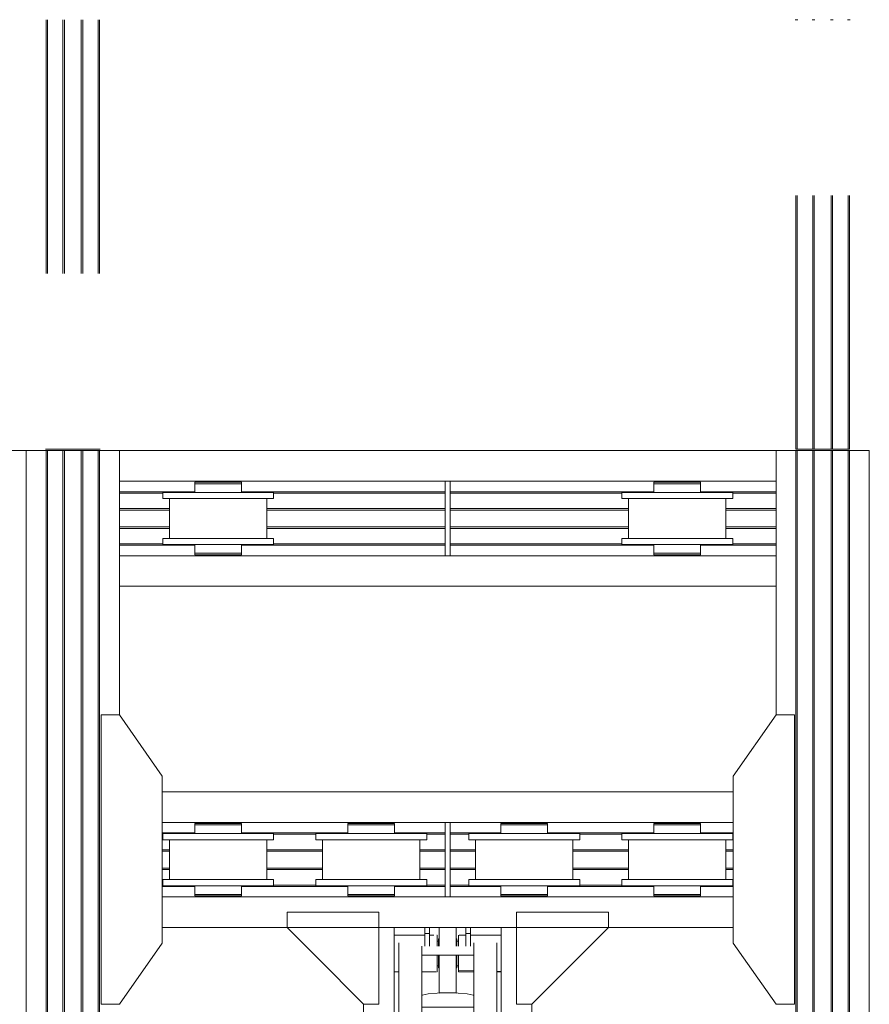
# Model space of a CAD drawing. Header units: millimetres. Extents: x 53746 to 116821, y -810352 to -765802.
# Tile 339 of 347: x 101015 to 103791, y -783933 to -780717. Entities that reach past the tile are written whole.
import ezdxf

# ---------------------------------------------------------------- set-up
doc = ezdxf.new("R2010")
doc.units = ezdxf.units.MM
doc.header["$MEASUREMENT"] = 0
doc.linetypes.add('DGN Style 6', pattern=[2720.955009, 1.430576, -572.230286, 1001.403, -572.230286, 1.430576, -572.230286])
for name, color, linetype, lineweight in [('Main Cradle', 7, 'Continuous', 0), ('Main Cradle Hydraulic Arm Support', 7, 'Continuous', 0), ('Main Cradle Rails', 7, 'Continuous', 0), ('Side Slip Rails', 7, 'Continuous', 0)]:
    doc.layers.add(name, color=color, linetype=linetype, lineweight=lineweight)

# ---------------------------------------------------------------- blocks, each defined once
blk = doc.blocks.new('*U94')
at = {"layer": 'Main Cradle', "color": 7, "linetype": 'Continuous', "lineweight": 0}
for p, q in [((-74.9, 1122.6), (-174.9, 1122.6)), ((59.1, 1122.6), (-58.9, 1122.6)), ((175.1, 1122.6), (75.1, 1122.6)), ((-932.6, -28), (-1072.5, 172)), ((932.6, -28), (1072.6, 172)), ((-1072.6, -328), (-932.6, -128)), ((1072.6, -328), (932.6, -128))]:
    blk.add_line(p, q, dxfattribs=at)
at = {"layer": 'Main Cradle Hydraulic Arm Support', "color": 7, "linetype": 'Continuous', "lineweight": 0}
for p, q in [((525.1, 1172.6), (427.5, 1172.6)), ((-174.9, -1172.6), (-174.9, 1122.6)), ((-74.9, 1097.6), (-174.9, 1097.6)), ((-74.9, 1102.6), (-74.9, 1122.6)), ((-58.9, 1122.6), (-74.9, 1122.6)), ((-74.9, 1061.9), (-74.9, 1102.6)), ((-74.9, 1102.6), (-58.9, 1102.6)), ((-58.9, 1122.6), (-58.9, 1102.6)), ((-58.9, 1102.6), (-58.9, 1061.9)), ((-37.7, 1097.6), (-58.9, 1097.6)), ((-35, 1097.6), (-35.5, 1097.6)), ((-35, 1097.6), (-35, 1093.1)), ((35, 1093.1), (35, 1097.6)), ((35, 1097.6), (35.9, 1097.6)), ((45.8, 1097.6), (59.1, 1097.6)), ((59.1, 1122.6), (59.1, 1102.6)), ((59.1, 1122.6), (75.1, 1122.6)), ((75.1, 1102.6), (59.1, 1102.6)), ((59.1, 1102.6), (59.1, 1061.9)), ((75.1, 1102.6), (75.1, 1122.6)), ((75.1, 1061.9), (75.1, 1102.6)), ((75.1, 1097.6), (175.1, 1097.6)), ((175.1, -1172.6), (175.1, 1122.6)), ((-160, -927.7), (-160, 1072.6)), ((-85, -927.7), (-85, 1072.6)), ((-30, 1077.6), (-35, 1077.6)), ((-35, 1077.6), (-30, 1077.6)), ((-27.5, 1085), (-30, 1085)), ((30, 1085), (27.5, 1085)), ((35, 1077.6), (30, 1077.6)), ((30, 1077.6), (35, 1077.6)), ((30, 1077.6), (35, 1077.6)), ((85.1, 1031.9), (85.1, 1061.9)), ((160.1, -927.7), (160.1, 1072.6)), ((85.1, 1031.9), (-85, 1031.9)), ((85.1, 1031.9), (85.1, -927.7)), ((-35, 997.7), (-30, 997.7)), ((-30, 997.7), (-35, 997.7)), ((-30, 997.7), (-35, 997.7)), ((-35, 997.7), (-30, 997.7)), ((-35, 997.6), (-30, 997.6)), ((30, 997.7), (35, 997.7)), ((35, 997.7), (30, 997.7)), ((30, 997.7), (35, 997.7)), ((30, 997.6), (35, 997.6)), ((-160, 979), (-174.9, 978.6)), ((-174.9, 977.6), (-160, 977.6)), ((-160, 982.2), (-160, 982.2)), ((-27.5, 990.3), (-30, 990.3)), ((30, 990.3), (27.5, 990.3)), ((85.1, 977.6), (37.6, 977.6)), ((160.1, 982.2), (160.1, 982.2)), ((175.1, 977.6), (160.1, 977.6)), ((27.5, 908.6), (-27.5, 908.6)), ((83.2, 901.9), (85.1, 900.7)), ((-274.9, 872.6), (-274.9, -28)), ((275.1, 872.6), (275.1, -28)), ((85.1, 861.9), (-85, 861.9)), ((-85, 831.9), (85.1, 831.9)), ((-85, 661.9), (85.1, 661.9)), ((85.1, 631.9), (-85, 631.9)), ((-85, 461.9), (85.1, 461.9)), ((85.1, 431.9), (-85, 431.9)), ((-85, 261.9), (85.1, 261.9)), ((85.1, 231.9), (-85, 231.9)), ((-51, 66.4), (-51, 61.9)), ((-50, 73.8), (-50, 67)), ((-27.5, 72.6), (-27.5, 61.9)), ((-27.5, 72.6), (27.5, 72.6)), ((27.5, 61.9), (27.5, 72.6)), ((50, 67), (50, 73.8)), ((51, 61.9), (51, 66.4)), ((80, 66.4), (80, 66.4)), ((-85, 61.9), (85.1, 61.9)), ((85.1, 31.9), (-85, 31.9)), ((-51, 31.9), (-51, -23)), ((-27.5, 31.9), (-27.5, -78.9)), ((27.5, -78.9), (27.5, 31.9)), ((51, -23), (51, 31.9)), ((-1072.6, -28), (-274.9, -28)), ((-274.9, -28), (-274.9, -128)), ((427.5, -28), (275.1, -28)), ((275.1, -28), (275.1, -128)), ((1072.6, -28), (427.5, -28)), ((-85, -42.8), (-34.9, -42.9)), ((-34.9, -44.4), (-35, -44.4)), ((-34.9, -42.9), (-34.9, -44.4)), ((-30, -54.7), (-27.5, -54.7)), ((27.5, -54.7), (30, -54.7)), ((30, -62.4), (35, -62.4)), ((35, -42.9), (85.1, -42.9)), ((27.5, -78.9), (-27.5, -78.9)), ((27.5, -109.6), (27.5, -78.9)), ((-1072.6, -128), (-274.9, -128)), ((-274.9, -128), (-274.9, -928.6)), ((-274.9, -128), (-274.9, -128)), ((427.5, -128), (275.1, -128)), ((275.1, -128), (275.1, -928.6)), ((275.1, -128), (275.1, -128)), ((1072.6, -128), (427.5, -128)), ((-30, -142.4), (-34.9, -142.4)), ((-27.5, -150), (-30, -150)), ((30, -150), (27.5, -150)), ((35, -142.4), (30, -142.4)), ((-85, -188.1), (85.1, -188.1)), ((85.1, -218.1), (-85, -218.1)), ((-85, -388.1), (85.1, -388.1)), ((85.1, -418.1), (-85, -418.1)), ((-85, -588.1), (85.1, -588.1)), ((85.1, -618.1), (-85, -618.1)), ((-85, -788.1), (85.1, -788.1)), ((85.1, -818.1), (-85, -818.1)), ((-160, -874.9), (-160, -874.9)), ((160.1, -874.9), (160.1, -874.9)), ((-160, -1128.8), (-160, -927.7)), ((-160, -927.7), (-85, -927.7)), ((-85, -1128.8), (-85, -927.7)), ((85.1, -927.7), (85.1, -1128.8)), ((160.1, -927.7), (85.1, -927.7)), ((160.1, -927.7), (160.1, -1128.8)), ((-85, -978.8), (85.1, -978.8)), ((-174.9, -1018.8), (-170.7, -1018.8)), ((-170.7, -1018.8), (-169.7, -1018.8)), ((-169.7, -1018.8), (-169.6, -1018.8)), ((169.7, -1018.8), (169.8, -1018.8)), ((169.8, -1018.8), (170.8, -1018.8)), ((170.8, -1018.8), (175.1, -1018.8)), ((160.1, -1040.5), (160.1, -1078.8)), ((427.5, -1081), (519.1, -1172.6)), ((-160, -1118.6), (-169.6, -1118.6)), ((-160, -1118.6), (-169.6, -1118.6)), ((-169.6, -1118.8), (-160, -1118.8)), ((160.1, -1106.4), (160.1, -1106.4)), ((169.7, -1118.7), (160.1, -1118.7)), ((160.1, -1118.8), (169.7, -1118.8)), ((-170.1, -1138.8), (-174.9, -1138.8)), ((-160, -1128.8), (-85, -1128.8)), ((85.1, -1128.8), (160.1, -1128.8)), ((175.1, -1138.8), (170.2, -1138.8))]:
    blk.add_line(p, q, dxfattribs=at)
at = {"layer": 'Main Cradle Hydraulic Arm Support', "color": 7, "linetype": 'Continuous', "lineweight": 0, "extrusion": (0, 0, -1), "flags": 128}
for points in [[(524.9, 1172.6), (224.9, 1172.6), (224.9, 872.6), (274.9, 872.6), (524.9, 1122.6), (524.9, 1172.6)], [(-427.5, 1172.6), (-225.1, 1172.6), (-225.1, 872.6), (-275.1, 872.6), (-427.5, 1025.1)], [(-427.5, 1025.1), (-525.1, 1122.6), (-525.1, 1172.6)], [(27.5, 1122.6), (27.5, 1108.5), (27.5, 1081.9), (27.5, 1061.9)], [(-27.5, 1122.6), (-27.5, 1108.5), (-27.5, 1081.9), (-27.5, 1061.9)], [(-75.1, 1097.6), (-75.1, 1097.6), (-75.1, 1097.6)], [(35, 1093.1), (35, 1080.1), (35, 1061.9)], [(30, 1061.9), (30, 1062.9), (30, 1076.6), (30, 1084.4), (30, 1085), (30, 1085)], [(-30, 1061.9), (-30, 1062.9), (-30, 1076.6), (-30, 1084.4), (-30, 1085), (-30, 1085)], [(-35, 1061.9), (-35, 1080.1), (-35, 1093.1)], [(35, 1031.9), (35, 1014.7), (35, 995.2), (35, 982.2), (85, 980.9)], [(30, 990.3), (30, 996.8), (30, 1009.6), (30, 1026.6), (30, 1031.9)], [(27.5, 1031.9), (27.5, 908.6), (27.5, 908)], [(-27.5, 1031.9), (-27.5, 908.6), (-27.5, 908)], [(-30, 990.3), (-30, 996.8), (-30, 1009.6), (-30, 1026.6), (-30, 1031.9)], [(-35.6, 977.6), (-35, 977.6), (-35, 982.2), (-35, 995.2), (-35, 1014.7), (-35, 1031.9)], [(85, 977.6), (35, 977.6), (35, 982.2), (85, 980.9)], [(-83.2, 901.9), (-63.7, 905.4), (-34.5, 907.8), (0, 908.6), (34.4, 907.8), (63.6, 905.4), (83.1, 901.9), (85, 900.7)], [(27.5, 908), (0, 908.6), (-27.5, 908)], [(-85.1, 69.5), (-83.2, 70.6), (-63.7, 74.1), (-34.5, 76.5), (0, 77.3), (34.4, 76.5), (63.6, 74.1), (83.1, 70.6), (85, 69.5)], [(-80, 66.4), (-74, 70.1), (-56.6, 73.3), (-30.7, 75.4), (0, 76.1), (30.6, 75.4), (56.5, 73.3), (73.9, 70.1), (80, 66.4), (80, 66.4)], [(80, 66.4), (73.9, 62.7), (69.6, 61.9)], [(27.5, 71.5), (36, 70.8), (47.1, 68.8), (51, 66.4), (51, 66.4)], [(-51, 66.4), (-47.2, 68.8), (-36.1, 70.8), (-27.5, 71.5)], [(-69.7, 61.9), (-74, 62.7), (-80, 66.4)], [(85, 63.4), (83.1, 62.2), (81.4, 61.9)], [(-81.5, 61.9), (-83.2, 62.2), (-85.1, 63.4)], [(274.9, -28.4), (274.9, -28), (274.9, -28)], [(27.5, -17.9), (36, -18.6), (47.1, -20.6), (51, -23), (47.1, -25.3), (36, -27.3), (27.5, -28)], [(38, -23), (35.1, -21.2), (27.5, -19.8)], [(27.5, -26.1), (35.1, -24.7), (38, -23)], [(-51, -23), (-47.2, -20.6), (-36.1, -18.6), (-27.5, -17.9)], [(-27.5, -19.8), (-35.2, -21.2), (-38, -23), (-35.2, -24.7), (-27.5, -26.1)], [(-27.5, -28), (-36.1, -27.3), (-47.2, -25.3), (-51, -23)], [(-275.1, -28), (-275.1, -28), (-275.1, -28.4)], [(85, -43.4), (34.9, -44.4), (34.9, -50.4), (34.9, -54.7), (34.9, -72.3), (34.9, -94.4), (34.9, -117.8), (34.9, -138.8), (34.9, -154.3), (34.9, -161.8), (85, -161.9)], [(30, -150), (30, -144.3), (30, -132.1), (30, -115.4), (30, -96.8), (30, -78.9), (30, -64.7), (30, -56.2), (30, -54.7)], [(-30, -150), (-30, -144.3), (-30, -132.1), (-30, -115.4), (-30, -96.8), (-30, -78.9), (-30, -64.7), (-30, -56.2), (-30, -54.7)], [(-35.1, -44.4), (-35, -44.4), (-35, -42.9)], [(-85.1, -161.8), (-35, -161.8), (-35, -154.3), (-35, -138.8), (-35, -117.8), (-35, -94.4), (-35, -72.3), (-35, -54.7), (-35, -44.4), (-85.1, -43.4)], [(-27.5, -109.6), (-27.5, -139.2), (-27.5, -163.3), (-27.5, -178.4), (-27.5, -182.2), (27.5, -182.2), (27.5, -178.4), (27.5, -163.3), (27.5, -139.2), (27.5, -109.6), (27.5, -78.9)], [(224.9, -1172.6), (224.9, -928.6), (274.9, -928.6), (518.9, -1172.6)], [(-225.1, -1172.6), (-225.1, -928.6), (-275.1, -928.6), (-427.5, -1081)], [(169.6, -1023.3), (169.6, -1036.3), (169.6, -1055.8), (169.6, -1078.8), (169.6, -1101.7), (169.6, -1121.2), (169.6, -1134.2), (169.6, -1138.8), (169.7, -1138.8)], [(-169.8, -1138.8), (-169.7, -1138.8), (-169.7, -1134.2), (-169.7, -1121.2), (-169.7, -1101.7), (-169.7, -1078.8), (-169.7, -1055.8), (-169.7, -1036.3), (-169.7, -1023.3)], [(160, -1162.6), (160, -1149.5), (160, -1128.8)], [(-160.1, -1128.8), (-160.1, -1149.5), (-160.1, -1162.6)]]:
    blk.add_lwpolyline(points, dxfattribs=at)
blk = doc.blocks.new('*U57')
at = {"layer": 'Main Cradle', "color": 7, "linetype": 'Continuous', "lineweight": 0}
for p, q in [((15753.5, 5952), (15653.5, 5952)), ((15753.5, 4569.1), (15753.5, 5952)), ((15818.4, 4569.1), (15818.4, 5952)), ((15823, 4569.1), (15823, 5952)), ((15873.4, 4569.1), (15873.4, 5952)), ((15878.4, 4569.1), (15878.4, 5952)), ((15933.4, 4569.1), (15933.4, 5952)), ((15938.4, 4569.1), (15938.4, 5952)), ((15988.7, 4569.1), (15988.7, 5952)), ((15993.4, 4569.1), (15993.4, 5952)), ((16058.3, 5088.7), (16058.3, 5952)), ((16058.3, 5952), (18203.5, 5952)), ((18203.5, 5952), (18203.5, 5088.7)), ((18268.4, 5952), (18268.4, 4569.1)), ((18273, 5952), (18273, 4569.1)), ((18291.9, 5952), (18323.4, 5952)), ((18323.4, 5952), (18323.4, 4569.1)), ((18328.4, 5952), (18328.4, 4569.1)), ((18383.4, 5952), (18383.4, 4569.1)), ((18388.4, 5952), (18388.4, 4569.1)), ((18438.7, 5952), (18438.7, 4569.1)), ((18443.4, 5952), (18443.4, 4569.1)), ((18508.3, 5952), (18508.3, 4569.1)), ((17122.9, 5852), (16058.3, 5852)), ((16304.7, 5849), (16310.5, 5849)), ((16327, 5849), (16310.5, 5849)), ((16340.9, 5849), (16340.9, 5852)), ((16420.9, 5852), (16420.9, 5849)), ((18203.5, 5852), (17138.9, 5852)), ((17804.7, 5849), (17810.5, 5849)), ((17827, 5849), (17810.5, 5849)), ((17840.9, 5849), (17840.9, 5852)), ((17920.9, 5852), (17920.9, 5849)), ((16199.7, 5795.5), (16213.4, 5795.5)), ((16221.9, 5665.5), (16221.9, 5795.5)), ((16311.5, 5815.5), (16380.9, 5815.5)), ((16450.2, 5815.5), (16380.9, 5815.5)), ((16539.9, 5795.5), (16539.9, 5665.5)), ((17699.7, 5795.5), (17713.4, 5795.5)), ((17721.9, 5665.5), (17721.9, 5795.5)), ((17811.5, 5815.5), (17880.9, 5815.5)), ((18039.9, 5795.5), (18039.9, 5665.5)), ((16311.5, 5665.5), (16320, 5665.5)), ((16320, 5665.5), (16380.9, 5665.5)), ((17811.5, 5665.5), (17820, 5665.5)), ((17820, 5665.5), (17880.9, 5665.5)), ((16199.7, 5645.5), (16213.4, 5645.5)), ((16310.5, 5645.5), (16304.7, 5645.5)), ((17699.7, 5645.5), (17713.4, 5645.5)), ((17810.5, 5645.5), (17804.7, 5645.5)), ((17122.9, 5609), (16058.3, 5609)), ((16304.7, 5617), (16310.5, 5617)), ((16327, 5617), (16310.5, 5617)), ((16343.9, 5612), (16340.9, 5612)), ((16340.9, 5609), (16340.9, 5612)), ((16380.9, 5617), (16410, 5617)), ((16420.9, 5612), (16420.9, 5609)), ((18203.5, 5609), (17138.9, 5609)), ((17804.7, 5617), (17810.5, 5617)), ((17827, 5617), (17810.5, 5617)), ((17843.9, 5612), (17840.9, 5612)), ((17840.9, 5609), (17840.9, 5612)), ((17880.9, 5617), (17910, 5617)), ((17920.9, 5612), (17920.9, 5609)), ((16058.3, 5509), (18203.5, 5509)), ((16198.3, 4837.7), (18063.5, 4837.7)), ((17122.9, 4737.7), (16198.3, 4737.7)), ((16304.7, 4734.7), (16310.5, 4734.7)), ((16327, 4734.7), (16310.5, 4734.7)), ((16340.9, 4734.7), (16340.9, 4737.7)), ((16420.9, 4737.7), (16420.9, 4734.7)), ((16804.7, 4734.7), (16810.5, 4734.7)), ((16827, 4734.7), (16810.5, 4734.7)), ((16840.9, 4734.7), (16840.9, 4737.7)), ((16920.9, 4737.7), (16920.9, 4734.7)), ((17138.9, 4569.1), (17138.9, 4737.7)), ((18063.5, 4737.7), (17138.9, 4737.7)), ((17304.7, 4734.7), (17310.5, 4734.7)), ((17327, 4734.7), (17310.5, 4734.7)), ((17340.9, 4734.7), (17340.9, 4737.7)), ((17420.9, 4737.7), (17420.9, 4734.7)), ((17804.7, 4734.7), (17810.5, 4734.7)), ((17827, 4734.7), (17810.5, 4734.7)), ((17840.9, 4734.7), (17840.9, 4737.7)), ((17920.9, 4737.7), (17920.9, 4734.7)), ((16311.5, 4701.2), (16380.9, 4701.2)), ((16450.2, 4701.2), (16380.9, 4701.2)), ((16811.5, 4701.2), (16880.9, 4701.2)), ((17311.5, 4701.2), (17380.9, 4701.2)), ((17450.2, 4701.2), (17380.9, 4701.2)), ((17811.5, 4701.2), (17880.9, 4701.2)), ((16199.7, 4681.2), (16213.4, 4681.2)), ((16221.9, 4569.1), (16221.9, 4681.2)), ((16539.9, 4681.2), (16539.9, 4569.1)), ((16699.7, 4681.2), (16713.4, 4681.2)), ((16721.9, 4569.1), (16721.9, 4681.2)), ((17039.9, 4681.2), (17039.9, 4569.1)), ((17199.7, 4681.2), (17213.4, 4681.2)), ((17221.9, 4569.1), (17221.9, 4681.2)), ((17539.9, 4681.2), (17539.9, 4569.1)), ((17699.7, 4681.2), (17713.4, 4681.2)), ((17721.9, 4569.1), (17721.9, 4681.2)), ((18039.9, 4681.2), (18039.9, 4569.1)), ((15753.5, 59.1), (15753.5, 4569.1)), ((15818.4, 59.1), (15818.4, 4569.1)), ((15823, 59.1), (15823, 4569.1)), ((15873.4, 59.1), (15873.4, 4569.1)), ((15878.4, 59.1), (15878.4, 4569.1)), ((15933.4, 59.1), (15933.4, 4569.1)), ((15938.4, 59.1), (15938.4, 4569.1)), ((15988.7, 59.1), (15988.7, 4569.1)), ((15993.4, 59.1), (15993.4, 4569.1)), ((16221.9, 4551.2), (16221.9, 4569.1)), ((16539.9, 4569.1), (16539.9, 4551.2)), ((16721.9, 4551.2), (16721.9, 4569.1)), ((17039.9, 4569.1), (17039.9, 4551.2)), ((17221.9, 4551.2), (17221.9, 4569.1)), ((17539.9, 4569.1), (17539.9, 4551.2)), ((17721.9, 4551.2), (17721.9, 4569.1)), ((18039.9, 4569.1), (18039.9, 4551.2)), ((18268.4, 4569.1), (18268.4, 59.1)), ((18273, 4569.1), (18273, 59.1)), ((18323.4, 4569.1), (18323.4, -2208)), ((18328.4, 4569.1), (18328.4, -2208)), ((18383.4, 4569.1), (18383.4, -2208)), ((18388.4, 4569.1), (18388.4, -2208)), ((18438.7, 4569.1), (18438.7, -2208)), ((18443.4, 4569.1), (18443.4, -2208)), ((18508.3, 4569.1), (18508.3, -2208)), ((16311.5, 4551.2), (16320, 4551.2)), ((16320, 4551.2), (16380.9, 4551.2)), ((16811.5, 4551.2), (16820, 4551.2)), ((16820, 4551.2), (16880.9, 4551.2)), ((17311.5, 4551.2), (17320, 4551.2)), ((17320, 4551.2), (17380.9, 4551.2)), ((17811.5, 4551.2), (17820, 4551.2)), ((17820, 4551.2), (17880.9, 4551.2)), ((16199.7, 4531.2), (16213.4, 4531.2)), ((16310.5, 4531.2), (16304.7, 4531.2)), ((16304.7, 4502.7), (16310.5, 4502.7)), ((16327, 4502.7), (16310.5, 4502.7)), ((16380.9, 4502.7), (16410, 4502.7)), ((16699.7, 4531.2), (16713.4, 4531.2)), ((16810.5, 4531.2), (16804.7, 4531.2)), ((16804.7, 4502.7), (16810.5, 4502.7)), ((16827, 4502.7), (16810.5, 4502.7)), ((16880.9, 4502.7), (16910, 4502.7)), ((17199.7, 4531.2), (17213.4, 4531.2)), ((17310.5, 4531.2), (17304.7, 4531.2)), ((17304.7, 4502.7), (17310.5, 4502.7)), ((17327, 4502.7), (17310.5, 4502.7)), ((17380.9, 4502.7), (17410, 4502.7)), ((17699.7, 4531.2), (17713.4, 4531.2)), ((17810.5, 4531.2), (17804.7, 4531.2)), ((17804.7, 4502.7), (17810.5, 4502.7)), ((17827, 4502.7), (17810.5, 4502.7)), ((17880.9, 4502.7), (17910, 4502.7)), ((17122.9, 4494.7), (16198.3, 4494.7)), ((16343.9, 4497.7), (16340.9, 4497.7)), ((16340.9, 4494.7), (16340.9, 4497.7)), ((16343.9, 4497.7), (16345.5, 4497.7)), ((16345.5, 4497.7), (16351.7, 4497.7)), ((16351.7, 4497.7), (16352.3, 4497.7)), ((16352.3, 4497.7), (16352.5, 4497.7)), ((16352.5, 4497.7), (16352.6, 4497.7)), ((16417.8, 4497.7), (16418.3, 4497.7)), ((16420.9, 4497.7), (16420.9, 4494.7)), ((16843.9, 4497.7), (16840.9, 4497.7)), ((16840.9, 4494.7), (16840.9, 4497.7)), ((16920.9, 4497.7), (16920.9, 4494.7)), ((18063.5, 4494.7), (17138.9, 4494.7)), ((17343.9, 4497.7), (17340.9, 4497.7)), ((17340.9, 4494.7), (17340.9, 4497.7)), ((17420.9, 4497.7), (17420.9, 4494.7)), ((17843.9, 4497.7), (17840.9, 4497.7)), ((17840.9, 4494.7), (17840.9, 4497.7)), ((17920.9, 4497.7), (17920.9, 4494.7)), ((16198.3, 4394.7), (18063.5, 4394.7))]:
    blk.add_line(p, q, dxfattribs=at)
at = {"layer": 'Main Cradle', "color": 7, "linetype": 'Continuous', "lineweight": 0, "flags": 128}
for points in [[(15818.4, 5952), (15753.5, 5952), (15753.5, 5952)], [(15873.4, 5952), (15823, 5952), (15821.2, 5952), (15819.7, 5952), (15818.7, 5952), (15818.4, 5952), (15818.4, 5952)], [(15938.4, 5952), (15938.4, 5952), (15938, 5952), (15936.9, 5952), (15935.3, 5952), (15933.4, 5952), (15878.4, 5952), (15876.4, 5952), (15874.8, 5952), (15873.7, 5952), (15873.4, 5952), (15873.4, 5952)], [(15993.4, 5952), (15993.4, 5952), (15993, 5952), (15992, 5952), (15990.5, 5952), (15988.7, 5952), (15938.4, 5952)], [(16058.3, 5952), (16058.3, 5952), (15993.4, 5952)], [(18203.5, 5952), (18203.5, 5952), (18268.4, 5952)], [(18268.4, 5952), (18268.4, 5952), (18268.7, 5952), (18269.7, 5952), (18271.2, 5952), (18273, 5952), (18291.9, 5952)], [(18323.4, 5952), (18323.4, 5952), (18323.7, 5952), (18324.8, 5952), (18326.4, 5952), (18328.4, 5952), (18383.4, 5952), (18385.3, 5952), (18386.9, 5952), (18388, 5952), (18388.4, 5952), (18388.4, 5952)], [(18388.4, 5952), (18438.7, 5952), (18440.5, 5952), (18442, 5952), (18443, 5952), (18443.4, 5952), (18443.4, 5952)], [(18443.4, 5952), (18508.3, 5952), (18508.3, 5952)], [(16304.7, 5849), (16304.7, 5849), (16304.7, 5844), (16310.5, 5844), (16327, 5844), (16327, 5844)], [(16304.7, 5844), (16304.7, 5844), (16304.7, 5815.5)], [(16327, 5849), (16351.7, 5849), (16380.9, 5849), (16410, 5849), (16434.7, 5849), (16451.3, 5849), (16457.1, 5849)], [(16327, 5844), (16351.7, 5844), (16351.7, 5844)], [(16351.7, 5844), (16380.9, 5844), (16380.9, 5844)], [(16380.9, 5844), (16380.9, 5844), (16410, 5844), (16434.7, 5844), (16451.3, 5844), (16457.1, 5844)], [(16434.7, 5844), (16451.3, 5844), (16451.3, 5844)], [(16457.1, 5844), (16457.1, 5844), (16457.1, 5849), (16457.1, 5849)], [(16457.1, 5815.5), (16457.1, 5844), (16457.1, 5844)], [(17138.9, 5852), (17122.9, 5852), (17122.9, 5609), (17138.9, 5609), (17138.9, 5852)], [(17804.7, 5849), (17804.7, 5849), (17804.7, 5844), (17810.5, 5844), (17827, 5844), (17827, 5844)], [(17804.7, 5844), (17804.7, 5844), (17804.7, 5815.5)], [(17827, 5849), (17851.7, 5849), (17880.9, 5849), (17910, 5849), (17934.7, 5849), (17951.3, 5849), (17957.1, 5849)], [(17827, 5844), (17851.7, 5844), (17851.7, 5844)], [(17851.7, 5844), (17880.9, 5844), (17880.9, 5844)], [(17880.9, 5844), (17880.9, 5844), (17910, 5844)], [(17910, 5844), (17910, 5844), (17934.7, 5844)], [(17934.7, 5844), (17951.3, 5844), (17951.3, 5844)], [(17934.7, 5844), (17934.7, 5844), (17951.3, 5844), (17957.1, 5844)], [(17957.1, 5844), (17957.1, 5844), (17957.1, 5849), (17957.1, 5849)], [(17957.1, 5815.5), (17957.1, 5844), (17957.1, 5844)], [(16199.7, 5795.5), (16199.7, 5815.5), (16199.7, 5815.5)], [(16311.5, 5815.5), (16252.7, 5815.5), (16213.4, 5815.5), (16199.7, 5815.5)], [(16320, 5795.5), (16311.5, 5795.5), (16252.7, 5795.5), (16213.4, 5795.5)], [(16380.9, 5795.5), (16380.9, 5795.5), (16320, 5795.5)], [(16562.1, 5815.5), (16562.1, 5815.5), (16562.1, 5795.5), (16548.3, 5795.5), (16509, 5795.5), (16450.2, 5795.5), (16380.9, 5795.5)], [(16562.1, 5815.5), (16548.3, 5815.5), (16509, 5815.5), (16450.2, 5815.5), (16450.2, 5815.5)], [(17699.7, 5795.5), (17699.7, 5815.5), (17699.7, 5815.5)], [(17811.5, 5815.5), (17752.7, 5815.5), (17713.4, 5815.5), (17699.7, 5815.5)], [(17880.9, 5795.5), (17880.9, 5795.5), (17811.5, 5795.5), (17752.7, 5795.5), (17713.4, 5795.5)], [(18062.1, 5815.5), (18062.1, 5815.5), (18062.1, 5795.5), (18048.3, 5795.5), (18009, 5795.5), (17950.2, 5795.5), (17880.9, 5795.5)], [(18062.1, 5815.5), (18048.3, 5815.5), (18009, 5815.5), (17950.2, 5815.5), (17880.9, 5815.5)], [(16199.7, 5645.5), (16199.7, 5665.5), (16199.7, 5665.5)], [(16311.5, 5665.5), (16252.7, 5665.5), (16213.4, 5665.5), (16199.7, 5665.5)], [(16562.1, 5665.5), (16562.1, 5665.5), (16562.1, 5645.5), (16548.3, 5645.5), (16509, 5645.5), (16450.2, 5645.5), (16380.9, 5645.5), (16380.9, 5645.5)], [(16562.1, 5665.5), (16548.3, 5665.5), (16509, 5665.5), (16450.2, 5665.5), (16380.9, 5665.5)], [(17699.7, 5645.5), (17699.7, 5665.5), (17699.7, 5665.5)], [(17811.5, 5665.5), (17752.7, 5665.5), (17713.4, 5665.5), (17699.7, 5665.5)], [(18062.1, 5665.5), (18062.1, 5665.5), (18062.1, 5645.5), (18048.3, 5645.5), (18009, 5645.5), (17950.2, 5645.5), (17880.9, 5645.5), (17880.9, 5645.5)], [(18062.1, 5665.5), (18048.3, 5665.5), (18009, 5665.5), (17950.2, 5665.5), (17880.9, 5665.5)], [(16380.9, 5645.5), (16311.5, 5645.5), (16252.7, 5645.5), (16213.4, 5645.5)], [(16304.7, 5645.5), (16304.7, 5617), (16304.7, 5617)], [(16410, 5617), (16410, 5617), (16434.7, 5617), (16451.3, 5617), (16457.1, 5617), (16457.1, 5645.5)], [(16457.1, 5645.5), (16457.1, 5645.5), (16457.1, 5645.5), (16452, 5645.5), (16451.3, 5645.5)], [(17880.9, 5645.5), (17811.5, 5645.5), (17752.7, 5645.5), (17713.4, 5645.5)], [(17804.7, 5645.5), (17804.7, 5617), (17804.7, 5617)], [(17910, 5617), (17910, 5617), (17934.7, 5617), (17951.3, 5617), (17957.1, 5617), (17957.1, 5645.5)], [(17957.1, 5645.5), (17957.1, 5645.5), (17952, 5645.5), (17951.3, 5645.5), (17951.3, 5645.5)], [(16304.7, 5617), (16304.7, 5617), (16304.7, 5612), (16310.5, 5612), (16327, 5612), (16351.7, 5612), (16380.9, 5612), (16410, 5612), (16434.7, 5612), (16451.3, 5612), (16457.1, 5612), (16457.1, 5617), (16457.1, 5617)], [(16327, 5617), (16351.7, 5617), (16380.9, 5617), (16380.9, 5617)], [(16351.7, 5612), (16345.5, 5612), (16343.9, 5612)], [(16352.6, 5612), (16352.5, 5612), (16352.3, 5612), (16351.7, 5612)], [(16380.9, 5617), (16410, 5617), (16410, 5617)], [(16420.9, 5612), (16420.9, 5612), (16420.9, 5612), (16418.3, 5612), (16417.8, 5612), (16417.8, 5612), (16417.8, 5612)], [(16434.7, 5617), (16451.3, 5617), (16451.3, 5617)], [(17804.7, 5617), (17804.7, 5617), (17804.7, 5612), (17810.5, 5612), (17827, 5612), (17851.7, 5612), (17880.9, 5612), (17910, 5612), (17934.7, 5612), (17951.3, 5612), (17957.1, 5612), (17957.1, 5617), (17957.1, 5617)], [(17827, 5617), (17851.7, 5617), (17880.9, 5617), (17880.9, 5617)], [(17851.7, 5612), (17845.5, 5612), (17843.9, 5612)], [(17852.6, 5612), (17852.5, 5612), (17852.3, 5612), (17851.7, 5612)], [(17880.9, 5617), (17910, 5617), (17910, 5617)], [(17920.9, 5612), (17920.9, 5612), (17918.3, 5612), (17917.8, 5612), (17917.8, 5612), (17917.8, 5612)], [(17934.7, 5617), (17951.3, 5617), (17951.3, 5617)], [(16198.3, 4569.1), (16198.3, 4888.7), (16058.3, 5088.7), (15998.3, 5088.7), (15998.3, 4569.1)], [(18063.5, 4569.1), (18063.5, 4888.7), (18203.4, 5088.7), (18263.4, 5088.7), (18263.5, 4569.1)], [(16304.7, 4734.7), (16304.7, 4734.7), (16304.7, 4729.7), (16310.5, 4729.7), (16327, 4729.7), (16351.7, 4729.7), (16380.9, 4729.7), (16380.9, 4729.7)], [(16304.7, 4729.7), (16304.7, 4729.7), (16304.7, 4701.2)], [(16327, 4734.7), (16351.7, 4734.7), (16380.9, 4734.7), (16410, 4734.7), (16434.7, 4734.7), (16451.3, 4734.7), (16457.1, 4734.7)], [(16380.9, 4729.7), (16380.9, 4729.7), (16410, 4729.7)], [(16410, 4729.7), (16410, 4729.7), (16434.7, 4729.7), (16451.3, 4729.7), (16457.1, 4729.7)], [(16434.7, 4729.7), (16451.3, 4729.7), (16457.1, 4729.7), (16457.1, 4734.7), (16457.1, 4734.7)], [(16457.1, 4701.2), (16457.1, 4729.7), (16457.1, 4729.7)], [(16804.7, 4734.7), (16804.7, 4734.7), (16804.7, 4729.7), (16810.5, 4729.7), (16827, 4729.7), (16827, 4729.7)], [(16804.7, 4729.7), (16804.7, 4729.7), (16804.7, 4701.2)], [(16827, 4734.7), (16851.7, 4734.7), (16880.9, 4734.7), (16910, 4734.7), (16934.7, 4734.7), (16951.3, 4734.7), (16957.1, 4734.7)], [(16827, 4729.7), (16851.7, 4729.7), (16851.7, 4729.7)], [(16851.7, 4729.7), (16880.9, 4729.7), (16880.9, 4729.7)], [(16880.9, 4729.7), (16880.9, 4729.7), (16910, 4729.7)], [(16910, 4729.7), (16910, 4729.7), (16934.7, 4729.7), (16951.3, 4729.7), (16957.1, 4729.7)], [(16934.7, 4729.7), (16951.3, 4729.7), (16951.3, 4729.7)], [(16957.1, 4729.7), (16957.1, 4729.7), (16957.1, 4734.7), (16957.1, 4734.7)], [(16957.1, 4701.2), (16957.1, 4729.7), (16957.1, 4729.7)], [(17138.9, 4737.7), (17122.9, 4737.7), (17122.9, 4569.1)], [(17304.7, 4734.7), (17304.7, 4734.7), (17304.7, 4729.7), (17310.5, 4729.7), (17327, 4729.7), (17351.7, 4729.7), (17380.9, 4729.7), (17380.9, 4729.7)], [(17304.7, 4729.7), (17304.7, 4729.7), (17304.7, 4701.2)], [(17327, 4734.7), (17351.7, 4734.7), (17380.9, 4734.7), (17410, 4734.7), (17434.7, 4734.7), (17451.3, 4734.7), (17457.1, 4734.7)], [(17380.9, 4729.7), (17380.9, 4729.7), (17410, 4729.7)], [(17410, 4729.7), (17410, 4729.7), (17434.7, 4729.7), (17451.3, 4729.7), (17457.1, 4729.7)], [(17434.7, 4729.7), (17451.3, 4729.7), (17457.1, 4729.7), (17457.1, 4734.7), (17457.1, 4734.7)], [(17457.1, 4701.2), (17457.1, 4729.7), (17457.1, 4729.7)], [(17804.7, 4734.7), (17804.7, 4734.7), (17804.7, 4729.7), (17810.5, 4729.7), (17827, 4729.7), (17827, 4729.7)], [(17804.7, 4729.7), (17804.7, 4729.7), (17804.7, 4701.2)], [(17827, 4734.7), (17851.7, 4734.7), (17880.9, 4734.7), (17910, 4734.7), (17934.7, 4734.7), (17951.3, 4734.7), (17957.1, 4734.7)], [(17827, 4729.7), (17851.7, 4729.7), (17851.7, 4729.7)], [(17851.7, 4729.7), (17880.9, 4729.7), (17880.9, 4729.7)], [(17880.9, 4729.7), (17880.9, 4729.7), (17910, 4729.7)], [(17910, 4729.7), (17910, 4729.7), (17934.7, 4729.7)], [(17934.7, 4729.7), (17951.3, 4729.7), (17951.3, 4729.7)], [(17934.7, 4729.7), (17934.7, 4729.7), (17951.3, 4729.7), (17957.1, 4729.7)], [(17957.1, 4729.7), (17957.1, 4729.7), (17957.1, 4734.7), (17957.1, 4734.7)], [(17957.1, 4701.2), (17957.1, 4729.7), (17957.1, 4729.7)], [(16199.7, 4681.2), (16199.7, 4701.2), (16199.7, 4701.2)], [(16311.5, 4701.2), (16252.7, 4701.2), (16213.4, 4701.2), (16199.7, 4701.2)], [(16562.1, 4701.2), (16562.1, 4701.2), (16562.1, 4681.2), (16548.3, 4681.2), (16509, 4681.2), (16450.2, 4681.2), (16380.9, 4681.2), (16320, 4681.2)], [(16562.1, 4701.2), (16548.3, 4701.2), (16509, 4701.2), (16450.2, 4701.2), (16450.2, 4701.2)], [(16699.7, 4681.2), (16699.7, 4701.2), (16699.7, 4701.2)], [(16811.5, 4701.2), (16752.7, 4701.2), (16713.4, 4701.2), (16699.7, 4701.2)], [(17062.1, 4701.2), (17062.1, 4701.2), (17062.1, 4681.2), (17048.3, 4681.2), (17009, 4681.2), (16950.2, 4681.2), (16880.9, 4681.2)], [(17062.1, 4701.2), (17048.3, 4701.2), (17009, 4701.2), (16950.2, 4701.2), (16880.9, 4701.2)], [(17199.7, 4681.2), (17199.7, 4701.2), (17199.7, 4701.2)], [(17311.5, 4701.2), (17252.7, 4701.2), (17213.4, 4701.2), (17199.7, 4701.2)], [(17562.1, 4701.2), (17562.1, 4701.2), (17562.1, 4681.2), (17548.3, 4681.2), (17509, 4681.2), (17450.2, 4681.2), (17380.9, 4681.2)], [(17562.1, 4701.2), (17548.3, 4701.2), (17509, 4701.2), (17450.2, 4701.2), (17450.2, 4701.2)], [(17699.7, 4681.2), (17699.7, 4701.2), (17699.7, 4701.2)], [(17811.5, 4701.2), (17752.7, 4701.2), (17713.4, 4701.2), (17699.7, 4701.2)], [(18062.1, 4701.2), (18062.1, 4701.2), (18062.1, 4681.2), (18048.3, 4681.2), (18009, 4681.2), (17950.2, 4681.2), (17880.9, 4681.2)], [(18062.1, 4701.2), (18048.3, 4701.2), (18009, 4701.2), (17950.2, 4701.2), (17880.9, 4701.2)], [(16320, 4681.2), (16311.5, 4681.2), (16252.7, 4681.2), (16213.4, 4681.2)], [(16820, 4681.2), (16811.5, 4681.2), (16752.7, 4681.2), (16713.4, 4681.2)], [(16880.9, 4681.2), (16880.9, 4681.2), (16820, 4681.2)], [(17320, 4681.2), (17311.5, 4681.2), (17252.7, 4681.2), (17213.4, 4681.2)], [(17380.9, 4681.2), (17380.9, 4681.2), (17320, 4681.2)], [(17880.9, 4681.2), (17880.9, 4681.2), (17811.5, 4681.2), (17752.7, 4681.2), (17713.4, 4681.2)], [(15998.3, 4569.1), (15998.3, 4143.7), (16058.3, 4143.7)], [(16058.3, 4143.7), (16198.3, 4343.7), (16198.3, 4569.1)], [(17122.9, 4569.1), (17122.9, 4494.7), (17138.9, 4494.7), (17138.9, 4569.1)], [(18203.5, 4143.7), (18063.5, 4343.7), (18063.5, 4569.1)], [(18263.5, 4569.1), (18263.5, 4143.7), (18203.5, 4143.7)], [(16199.7, 4531.2), (16199.7, 4551.2), (16199.7, 4551.2)], [(16311.5, 4551.2), (16252.7, 4551.2), (16213.4, 4551.2), (16199.7, 4551.2)], [(16562.1, 4551.2), (16562.1, 4551.2), (16562.1, 4531.2), (16548.3, 4531.2), (16509, 4531.2), (16450.2, 4531.2), (16380.9, 4531.2), (16380.9, 4531.2)], [(16562.1, 4551.2), (16548.3, 4551.2), (16509, 4551.2), (16450.2, 4551.2), (16380.9, 4551.2)], [(16699.7, 4531.2), (16699.7, 4551.2), (16699.7, 4551.2)], [(16811.5, 4551.2), (16752.7, 4551.2), (16713.4, 4551.2), (16699.7, 4551.2)], [(17062.1, 4551.2), (17062.1, 4551.2), (17062.1, 4531.2), (17048.3, 4531.2), (17009, 4531.2), (16950.2, 4531.2), (16880.9, 4531.2), (16811.5, 4531.2), (16752.7, 4531.2), (16713.4, 4531.2)], [(17062.1, 4551.2), (17048.3, 4551.2), (17009, 4551.2), (16950.2, 4551.2), (16880.9, 4551.2)], [(17199.7, 4531.2), (17199.7, 4551.2), (17199.7, 4551.2)], [(17311.5, 4551.2), (17252.7, 4551.2), (17213.4, 4551.2), (17199.7, 4551.2)], [(17562.1, 4551.2), (17562.1, 4551.2), (17562.1, 4531.2), (17548.3, 4531.2), (17509, 4531.2), (17450.2, 4531.2), (17380.9, 4531.2), (17311.5, 4531.2), (17252.7, 4531.2), (17213.4, 4531.2)], [(17562.1, 4551.2), (17548.3, 4551.2), (17509, 4551.2), (17450.2, 4551.2), (17380.9, 4551.2)], [(17699.7, 4531.2), (17699.7, 4551.2), (17699.7, 4551.2)], [(17811.5, 4551.2), (17752.7, 4551.2), (17713.4, 4551.2), (17699.7, 4551.2)], [(18062.1, 4551.2), (18062.1, 4551.2), (18062.1, 4531.2), (18048.3, 4531.2), (18009, 4531.2), (17950.2, 4531.2), (17880.9, 4531.2), (17880.9, 4531.2)], [(18062.1, 4551.2), (18048.3, 4551.2), (18009, 4551.2), (17950.2, 4551.2), (17880.9, 4551.2)], [(16380.9, 4531.2), (16311.5, 4531.2), (16252.7, 4531.2), (16213.4, 4531.2)], [(16304.7, 4531.2), (16304.7, 4502.7), (16304.7, 4502.7)], [(16304.7, 4502.7), (16304.7, 4502.7), (16304.7, 4497.7), (16310.5, 4497.7), (16327, 4497.7), (16351.7, 4497.7), (16380.9, 4497.7), (16410, 4497.7), (16434.7, 4497.7), (16451.3, 4497.7), (16457.1, 4497.7), (16457.1, 4502.7), (16457.1, 4502.7)], [(16327, 4502.7), (16351.7, 4502.7), (16380.9, 4502.7), (16380.9, 4502.7)], [(16380.9, 4502.7), (16410, 4502.7), (16410, 4502.7)], [(16410, 4502.7), (16410, 4502.7), (16434.7, 4502.7), (16451.3, 4502.7), (16457.1, 4502.7), (16457.1, 4531.2)], [(16434.7, 4502.7), (16451.3, 4502.7), (16451.3, 4502.7)], [(16451.3, 4531.2), (16451.3, 4531.2), (16452, 4531.2), (16457.1, 4531.2), (16457.1, 4531.2), (16457.1, 4531.2)], [(16804.7, 4531.2), (16804.7, 4502.7), (16804.7, 4502.7)], [(16804.7, 4502.7), (16804.7, 4502.7), (16804.7, 4497.7), (16810.5, 4497.7), (16827, 4497.7), (16851.7, 4497.7), (16880.9, 4497.7), (16910, 4497.7), (16934.7, 4497.7), (16951.3, 4497.7), (16957.1, 4497.7), (16957.1, 4502.7), (16957.1, 4502.7)], [(16827, 4502.7), (16851.7, 4502.7), (16880.9, 4502.7), (16880.9, 4502.7)], [(16880.9, 4502.7), (16910, 4502.7), (16910, 4502.7)], [(16910, 4502.7), (16910, 4502.7), (16934.7, 4502.7), (16951.3, 4502.7), (16957.1, 4502.7), (16957.1, 4531.2)], [(16934.7, 4502.7), (16951.3, 4502.7), (16957.1, 4502.7)], [(16957.1, 4531.2), (16957.1, 4531.2), (16957.1, 4531.2), (16952, 4531.2), (16951.3, 4531.2), (16951.3, 4531.2)], [(17304.7, 4531.2), (17304.7, 4502.7), (17304.7, 4502.7)], [(17304.7, 4502.7), (17304.7, 4502.7), (17304.7, 4497.7), (17310.5, 4497.7), (17327, 4497.7), (17351.7, 4497.7), (17380.9, 4497.7), (17410, 4497.7), (17434.7, 4497.7), (17451.3, 4497.7), (17457.1, 4497.7), (17457.1, 4502.7), (17457.1, 4502.7)], [(17327, 4502.7), (17351.7, 4502.7), (17380.9, 4502.7), (17380.9, 4502.7)], [(17380.9, 4502.7), (17410, 4502.7), (17410, 4502.7)], [(17410, 4502.7), (17410, 4502.7), (17434.7, 4502.7), (17451.3, 4502.7), (17457.1, 4502.7), (17457.1, 4531.2)], [(17434.7, 4502.7), (17451.3, 4502.7), (17451.3, 4502.7)], [(17457.1, 4531.2), (17457.1, 4531.2), (17457.1, 4531.2), (17452, 4531.2), (17451.3, 4531.2), (17451.3, 4531.2)], [(17880.9, 4531.2), (17811.5, 4531.2), (17752.7, 4531.2), (17713.4, 4531.2)], [(17804.7, 4531.2), (17804.7, 4502.7), (17804.7, 4502.7)], [(17804.7, 4502.7), (17804.7, 4502.7), (17804.7, 4497.7), (17810.5, 4497.7), (17827, 4497.7), (17851.7, 4497.7), (17880.9, 4497.7), (17910, 4497.7), (17934.7, 4497.7), (17951.3, 4497.7), (17957.1, 4497.7), (17957.1, 4502.7), (17957.1, 4502.7)], [(17827, 4502.7), (17851.7, 4502.7), (17880.9, 4502.7), (17880.9, 4502.7)], [(17880.9, 4502.7), (17910, 4502.7), (17910, 4502.7)], [(17910, 4502.7), (17910, 4502.7), (17934.7, 4502.7), (17951.3, 4502.7), (17957.1, 4502.7), (17957.1, 4531.2)], [(17934.7, 4502.7), (17951.3, 4502.7), (17951.3, 4502.7)], [(17957.1, 4531.2), (17957.1, 4531.2), (17952, 4531.2), (17951.3, 4531.2), (17951.3, 4531.2)], [(16418.3, 4497.7), (16420.9, 4497.7), (16420.9, 4497.7)], [(16851.7, 4497.7), (16845.5, 4497.7), (16843.9, 4497.7)], [(16852.6, 4497.7), (16852.5, 4497.7), (16852.3, 4497.7), (16851.7, 4497.7)], [(16920.9, 4497.7), (16920.9, 4497.7), (16918.3, 4497.7), (16917.8, 4497.7), (16917.8, 4497.7)], [(17351.7, 4497.7), (17345.5, 4497.7), (17343.9, 4497.7)], [(17352.6, 4497.7), (17352.5, 4497.7), (17352.3, 4497.7), (17351.7, 4497.7)], [(17420.9, 4497.7), (17420.9, 4497.7), (17420.9, 4497.7), (17418.3, 4497.7), (17417.8, 4497.7), (17417.8, 4497.7)], [(17851.7, 4497.7), (17845.5, 4497.7), (17843.9, 4497.7)], [(17852.6, 4497.7), (17852.5, 4497.7), (17852.3, 4497.7), (17851.7, 4497.7)], [(17920.9, 4497.7), (17920.9, 4497.7), (17920.9, 4497.7), (17918.3, 4497.7), (17917.8, 4497.7), (17917.8, 4497.7)]]:
    blk.add_lwpolyline(points, dxfattribs=at)
at = {"layer": 'Main Cradle Rails', "color": 7, "linetype": 'Continuous', "lineweight": 0}
for p, q in [((16058.3, 5818), (16304.7, 5818)), ((16058.3, 5813.4), (16199.7, 5813.4)), ((16457.1, 5818), (17122.9, 5818)), ((16562.1, 5813.4), (17122.9, 5813.4)), ((17138.9, 5818), (17804.7, 5818)), ((17138.9, 5813.4), (17699.7, 5813.4)), ((17957.1, 5818), (18203.5, 5818)), ((18062.1, 5813.4), (18203.5, 5813.4)), ((16058.3, 5763), (16221.9, 5763)), ((16058.3, 5758), (16221.9, 5758)), ((16539.9, 5763), (17122.9, 5763)), ((16539.9, 5758), (17122.9, 5758)), ((17138.9, 5763), (17721.9, 5763)), ((17138.9, 5758), (17721.9, 5758)), ((18039.9, 5763), (18203.5, 5763)), ((18039.9, 5758), (18203.5, 5758)), ((16058.3, 5703), (16221.9, 5703)), ((16058.3, 5698), (16221.9, 5698)), ((16539.9, 5703), (17122.9, 5703)), ((16539.9, 5698), (17122.9, 5698)), ((17138.9, 5703), (17721.9, 5703)), ((17138.9, 5698), (17721.9, 5698)), ((18039.9, 5703), (18203.5, 5703)), ((18039.9, 5698), (18203.5, 5698)), ((16058.3, 5647.6), (16199.7, 5647.6)), ((16058.3, 5643), (16304.7, 5643)), ((16457.1, 5643), (17122.9, 5643)), ((16562.1, 5647.6), (17122.9, 5647.6)), ((17138.9, 5647.6), (17699.7, 5647.6)), ((17138.9, 5643), (17804.7, 5643)), ((17957.1, 5643), (18203.5, 5643)), ((18062.1, 5647.6), (18203.5, 5647.6)), ((16198.3, 4703.7), (16304.7, 4703.7)), ((16198.3, 4699.1), (16199.7, 4699.1)), ((16457.1, 4703.7), (16804.7, 4703.7)), ((16562.1, 4699.1), (16699.7, 4699.1)), ((16957.1, 4703.7), (17122.9, 4703.7)), ((17062.1, 4699.1), (17122.9, 4699.1)), ((17138.9, 4703.7), (17304.7, 4703.7)), ((17138.9, 4699.1), (17199.7, 4699.1)), ((17457.1, 4703.7), (17804.7, 4703.7)), ((17562.1, 4699.1), (17699.7, 4699.1)), ((17957.1, 4703.7), (18063.5, 4703.7)), ((18062.1, 4699.1), (18063.5, 4699.1)), ((16198.3, 4648.7), (16221.9, 4648.7)), ((16198.3, 4643.7), (16221.9, 4643.7)), ((16539.9, 4648.7), (16721.9, 4648.7)), ((16539.9, 4643.7), (16721.9, 4643.7)), ((17039.9, 4648.7), (17122.9, 4648.7)), ((17039.9, 4643.7), (17122.9, 4643.7)), ((17138.9, 4648.7), (17221.9, 4648.7)), ((17138.9, 4643.7), (17221.9, 4643.7)), ((17539.9, 4648.7), (17721.9, 4648.7)), ((17539.9, 4643.7), (17721.9, 4643.7)), ((18039.9, 4648.7), (18063.5, 4648.7)), ((18039.9, 4643.7), (18063.5, 4643.7)), ((16198.3, 4588.7), (16221.9, 4588.7)), ((16198.3, 4583.7), (16221.9, 4583.7)), ((16539.9, 4588.7), (16721.9, 4588.7)), ((16539.9, 4583.7), (16721.9, 4583.7)), ((17039.9, 4588.7), (17122.9, 4588.7)), ((17039.9, 4583.7), (17122.9, 4583.7)), ((17138.9, 4588.7), (17221.9, 4588.7)), ((17138.9, 4583.7), (17221.9, 4583.7)), ((17539.9, 4588.7), (17721.9, 4588.7)), ((17539.9, 4583.7), (17721.9, 4583.7)), ((18039.9, 4588.7), (18063.5, 4588.7)), ((18039.9, 4583.7), (18063.5, 4583.7)), ((16198.3, 4533.4), (16199.7, 4533.4)), ((16198.3, 4528.7), (16304.7, 4528.7)), ((16457.1, 4528.7), (16804.7, 4528.7)), ((16562.1, 4533.4), (16699.7, 4533.4)), ((16957.1, 4528.7), (17122.9, 4528.7)), ((17062.1, 4533.4), (17122.9, 4533.4)), ((17138.9, 4533.4), (17199.7, 4533.4)), ((17138.9, 4528.7), (17304.7, 4528.7)), ((17457.1, 4528.7), (17804.7, 4528.7)), ((17562.1, 4533.4), (17699.7, 4533.4)), ((17957.1, 4528.7), (18063.5, 4528.7)), ((18062.1, 4533.4), (18063.5, 4533.4))]:
    blk.add_line(p, q, dxfattribs=at)
at = {"layer": 'Side Slip Rails', "color": 7, "linetype": 'DGN Style 6', "lineweight": 0}
for p, q in [((15818.4, 5957), (15818.4, 7359.6)), ((15823, 5957), (15823, 7359.6)), ((15873.4, 5957), (15873.4, 7359.6)), ((15878.4, 5957), (15878.4, 7359.6)), ((15933.4, 5957), (15933.4, 7359.6)), ((15938.4, 5957), (15938.4, 7359.6)), ((15988.7, 5957), (15988.7, 7359.6)), ((15993.4, 5957), (15993.4, 7359.6)), ((18268.4, 7359.6), (18268.4, 5957)), ((18273, 7359.6), (18273, 5957)), ((18323.4, 7359.6), (18323.4, 5957)), ((18328.4, 7359.6), (18328.4, 5957)), ((18383.4, 7359.6), (18383.4, 5957)), ((18388.4, 7359.6), (18388.4, 5957)), ((18438.7, 7359.6), (18438.7, 5957)), ((18443.4, 7359.6), (18443.4, 5957))]:
    blk.add_line(p, q, dxfattribs=at)
at = {"layer": 'Side Slip Rails', "color": 7, "linetype": 'Continuous', "lineweight": 0}
blk.add_line((18291.9, 5957), (18323.4, 5957), dxfattribs=at)
at = {"layer": 'Side Slip Rails', "color": 7, "linetype": 'Continuous', "lineweight": 0, "flags": 128}
for points in [[(15873.4, 5957), (15823, 5957), (15821.2, 5957), (15819.7, 5957), (15818.7, 5957), (15818.4, 5957), (15818.4, 5957)], [(15938.4, 5957), (15938.4, 5957), (15938, 5957), (15936.9, 5957), (15935.3, 5957), (15933.4, 5957), (15878.4, 5957), (15876.4, 5957), (15874.8, 5957), (15873.7, 5957), (15873.4, 5957), (15873.4, 5957)], [(15993.4, 5957), (15993.4, 5957), (15993, 5957), (15992, 5957), (15990.5, 5957), (15988.7, 5957), (15938.4, 5957)], [(18268.4, 5957), (18268.4, 5957), (18268.7, 5957), (18269.7, 5957), (18271.2, 5957), (18273, 5957), (18291.9, 5957)], [(18323.4, 5957), (18323.4, 5957), (18323.7, 5957), (18324.8, 5957), (18326.4, 5957), (18328.4, 5957), (18383.4, 5957), (18385.3, 5957), (18386.9, 5957), (18388, 5957), (18388.4, 5957), (18388.4, 5957)], [(18388.4, 5957), (18438.7, 5957), (18440.5, 5957), (18442, 5957), (18443, 5957), (18443.4, 5957), (18443.4, 5957)]]:
    blk.add_lwpolyline(points, dxfattribs=at)
at = {"layer": 'Main Cradle Hydraulic Arm Support', "color": 7, "linetype": 'Continuous', "lineweight": 0, "extrusion": (0, 0, -1)}
blk.add_blockref('*U94', (-17130.9, 3272.1), dxfattribs=at)

msp = doc.modelspace()

# ---------------------------------------------------------------- block references
at = {"layer": 'Main Cradle Rails', "color": 7, "linetype": 'Continuous', "lineweight": 0}
msp.add_blockref('*U57', (85283.05, -788076.95), dxfattribs=at)

doc.saveas('drawing.dxf')
